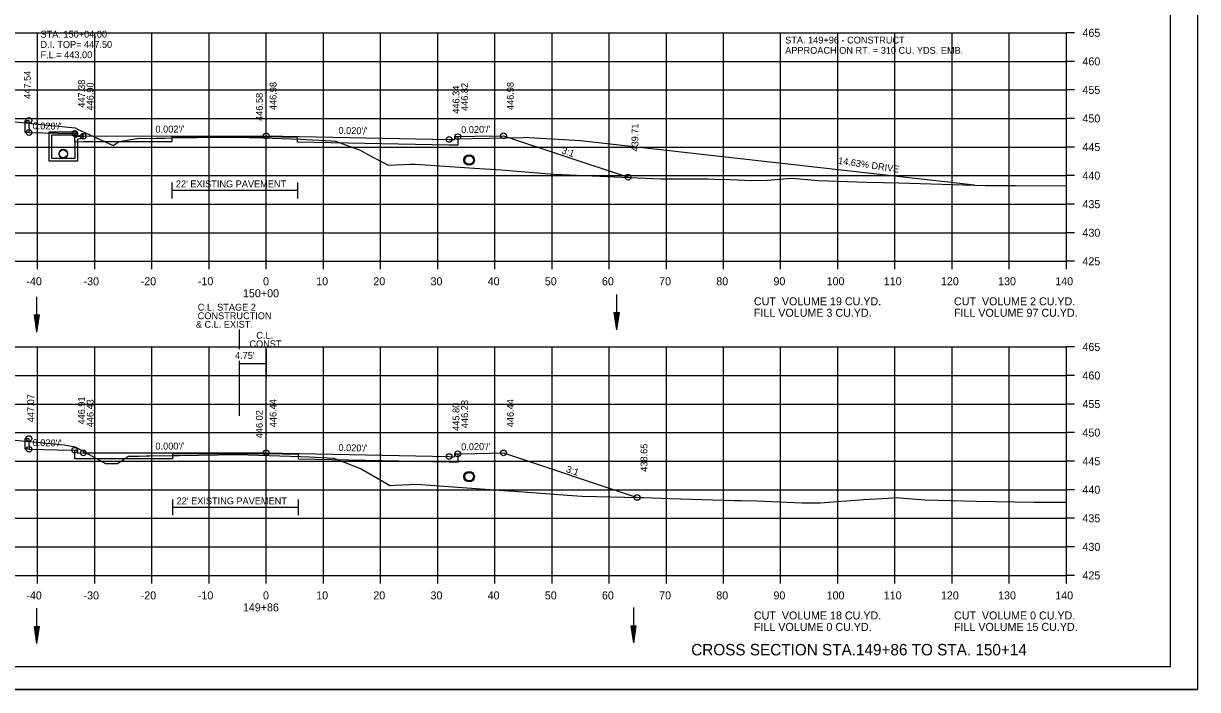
# Model space of a CAD drawing. Extents: x 1538688 to 1540766, y 656250 to 671912.
# Drawn here: x 1538815.7 to 1539021.1, y 664658.1 to 664774.7 of the extents above; entities that cross this region are included whole.
import ezdxf

# ---------------------------------------------------------------- set-up
doc = ezdxf.new("R2010")
doc.units = 0
for name, color, linetype in [('15', 7, 'Continuous'), ('16', 7, 'Continuous'), ('18', 7, 'Continuous'), ('20', 7, 'Continuous'), ('22', 7, 'Continuous'), ('26', 7, 'Continuous'), ('39', 7, 'Continuous'), ('40', 7, 'Continuous'), ('41', 7, 'Continuous'), ('42', 7, 'Continuous'), ('7', 7, 'Continuous'), ('Borings', 7, 'Continuous'), ('Default', 7, 'Continuous'), ('Horizontal Alignment', 7, 'Continuous'), ('RipRap', 7, 'Continuous'), ('Wall Heights', 7, 'Continuous')]:
    doc.layers.add(name, color=color, linetype=linetype)

msp = doc.modelspace()

# ---------------------------------------------------------------- linework, layer by layer
at = {"layer": '15'}
for p, q in [((1538817.56, 664723.66), (1538818.01, 664720.66)), ((1538817.56, 664723.66), (1538818.46, 664723.66)), ((1538817.64, 664723.66), (1538818.01, 664721.16)), ((1538817.71, 664723.66), (1538818.01, 664721.68)), ((1538817.79, 664723.66), (1538818.01, 664722.18)), ((1538817.87, 664723.66), (1538818.01, 664722.69)), ((1538817.94, 664723.66), (1538818.01, 664723.19)), ((1538818.46, 664723.66), (1538818.01, 664720.66)), ((1538818.16, 664723.66), (1538818.01, 664722.69)), ((1538818.31, 664723.66), (1538818.01, 664721.68)), ((1538818.39, 664723.66), (1538818.01, 664721.16)), ((1538818.23, 664723.66), (1538818.01, 664722.18)), ((1538818.08, 664723.66), (1538818.01, 664723.19)), ((1538919.02, 664724.07), (1538919.47, 664721.07)), ((1538919.02, 664724.07), (1538919.92, 664724.07)), ((1538919.1, 664724.07), (1538919.47, 664721.57)), ((1538919.17, 664724.07), (1538919.47, 664722.09)), ((1538919.25, 664724.07), (1538919.47, 664722.59)), ((1538919.33, 664724.07), (1538919.47, 664723.09)), ((1538919.4, 664724.07), (1538919.47, 664723.59)), ((1538919.92, 664724.07), (1538919.47, 664721.07)), ((1538919.62, 664724.07), (1538919.47, 664723.09)), ((1538919.77, 664724.07), (1538919.47, 664722.09)), ((1538919.85, 664724.07), (1538919.47, 664721.57)), ((1538919.7, 664724.07), (1538919.47, 664722.59)), ((1538919.54, 664724.07), (1538919.47, 664723.59)), ((1538817.56, 664669.12), (1538818.01, 664666.12)), ((1538817.56, 664669.12), (1538818.46, 664669.12)), ((1538817.64, 664669.12), (1538818.01, 664666.62)), ((1538817.71, 664669.12), (1538818.01, 664667.14)), ((1538817.79, 664669.12), (1538818.01, 664667.63)), ((1538817.87, 664669.12), (1538818.01, 664668.14)), ((1538817.94, 664669.12), (1538818.01, 664668.64)), ((1538818.46, 664669.12), (1538818.01, 664666.12)), ((1538818.16, 664669.12), (1538818.01, 664668.14)), ((1538818.31, 664669.12), (1538818.01, 664667.14)), ((1538818.39, 664669.12), (1538818.01, 664666.62)), ((1538818.23, 664669.12), (1538818.01, 664667.63)), ((1538818.08, 664669.12), (1538818.01, 664668.64)), ((1538921.96, 664669.26), (1538922.41, 664666.26)), ((1538921.96, 664669.26), (1538922.86, 664669.26)), ((1538922.04, 664669.26), (1538922.41, 664666.76)), ((1538922.11, 664669.26), (1538922.41, 664667.28)), ((1538922.19, 664669.26), (1538922.41, 664667.77)), ((1538922.27, 664669.26), (1538922.41, 664668.28)), ((1538922.34, 664669.26), (1538922.41, 664668.78)), ((1538922.86, 664669.26), (1538922.41, 664666.26)), ((1538922.56, 664669.26), (1538922.41, 664668.28)), ((1538922.71, 664669.26), (1538922.41, 664667.28)), ((1538922.79, 664669.26), (1538922.41, 664666.76)), ((1538922.64, 664669.26), (1538922.41, 664667.77)), ((1538922.48, 664669.26), (1538922.41, 664668.78))]:
    msp.add_line(p, q, dxfattribs=at)
at = {"layer": '16'}
for p, q in [((1538891.18, 664754.52), (1538903.17, 664754.76)), ((1538913.16, 664754.16), (1538903.17, 664754.76)), ((1538982.07, 664746.39), (1538913.16, 664754.16))]:
    msp.add_line(p, q, dxfattribs=at)
at = {"layer": '18'}
for points in [[(1538813.08, 664757.58), (1538824.73, 664756.43), (1538825.14, 664756.18), (1538831.39, 664753.32), (1538832.44, 664754.02), (1538835.97, 664754.62), (1538837.19, 664754.58), (1538838.9, 664754.63), (1538840.44, 664754.64), (1538841.72, 664754.68), (1538846.03, 664754.75), (1538852.89, 664754.8), (1538857.6, 664754.66), (1538864.17, 664754.45), (1538869.6, 664754.13), (1538870.31, 664754.07), (1538870.94, 664753.84), (1538874.6, 664752.53), (1538876.08, 664751.69), (1538879.49, 664749.9), (1538883.45, 664750.05), (1538884.24, 664750.08), (1538894.6, 664749.39), (1538899.3, 664749.07), (1538905.61, 664748.57), (1538908.58, 664748.33), (1538927.17, 664747.52), (1538927.86, 664747.51), (1538928.6, 664747.48), (1538929.93, 664747.5), (1538935.45, 664747.49), (1538936.59, 664747.45), (1538939.4, 664747.4), (1538943.08, 664747.22), (1538945.82, 664747.28), (1538948.68, 664747.51), (1538949.98, 664747.64), (1538950.82, 664747.57), (1538954.8, 664747.23), (1538963.18, 664746.94), (1538968.85, 664746.77), (1538983.93, 664746.34), (1538989.27, 664746.31), (1538998.18, 664746.26)], [(1538811.12, 664702.04), (1538822.82, 664700.91), (1538824.77, 664700.55), (1538830.09, 664697.67), (1538832.18, 664697.65), (1538834.1, 664698.91), (1538835.87, 664698.95), (1538837.15, 664699), (1538837.81, 664698.97), (1538841.79, 664699.06), (1538841.85, 664699.06), (1538843, 664699.08), (1538853, 664699.23), (1538853.21, 664699.23), (1538864.23, 664698.9), (1538865.78, 664698.81), (1538869.94, 664698.56), (1538871.81, 664697.86), (1538874.78, 664696.71), (1538878.96, 664694.33), (1538879.78, 664693.82), (1538880.67, 664693.87), (1538884.49, 664694.02), (1538900.5, 664692.89), (1538901.61, 664692.82), (1538910.89, 664692.13), (1538913.47, 664691.94), (1538923.43, 664691.7), (1538924.2, 664691.69), (1538928.78, 664691.52), (1538940.05, 664691.15), (1538941.28, 664691.17), (1538944.05, 664691.09), (1538951.87, 664690.75), (1538955.07, 664690.76), (1538962.76, 664691.36), (1538967, 664691.61), (1538968.51, 664691.69), (1538969.66, 664691.61), (1538973.48, 664691.31), (1538982.44, 664691.06), (1538992.54, 664690.89), (1538997.91, 664690.86), (1538998.18, 664690.87)]]:
    msp.add_lwpolyline(points, dxfattribs=at)
at = {"layer": '20'}
for points in [[(1538816.68, 664755.6), (1538815.98, 664755.6), (1538815.99, 664757.73), (1538816.66, 664757.73), (1538816.67, 664757.23), (1538816.68, 664755.6), (1538821.67, 664755.5), (1538824.67, 664755.44), (1538825.17, 664755.44), (1538825.18, 664754.94), (1538826.18, 664754.96), (1538858.18, 664755.04), (1538890.18, 664754.4), (1538891.18, 664754.38), (1538891.19, 664754.88), (1538891.69, 664754.88), (1538894.69, 664754.94), (1538899.69, 664755.04), (1538921.49, 664747.77)], [(1538816.68, 664700.14), (1538815.98, 664700.14), (1538815.99, 664702.01), (1538816.66, 664702.01), (1538816.67, 664701.51), (1538816.68, 664700.14), (1538821.67, 664700.04), (1538824.67, 664699.98), (1538825.17, 664699.98), (1538825.18, 664699.48), (1538826.18, 664699.5), (1538858.18, 664699.51), (1538890.18, 664698.87), (1538891.18, 664698.85), (1538891.19, 664699.35), (1538891.69, 664699.35), (1538894.69, 664699.41), (1538899.69, 664699.51), (1538923.07, 664691.71)]]:
    msp.add_lwpolyline(points, dxfattribs=at)
at = {"layer": '22'}
for p, q in [((1538718.18, 664773.06), (1538998.18, 664773.06)), ((1538818.18, 664733.06), (1538818.18, 664773.06)), ((1538828.18, 664733.06), (1538828.18, 664773.06)), ((1538838.18, 664733.06), (1538838.18, 664773.06)), ((1538848.18, 664733.06), (1538848.18, 664773.06)), ((1538858.18, 664733.06), (1538858.18, 664773.06)), ((1538868.18, 664733.06), (1538868.18, 664773.06)), ((1538878.18, 664733.06), (1538878.18, 664773.06)), ((1538888.18, 664733.06), (1538888.18, 664773.06)), ((1538898.18, 664733.06), (1538898.18, 664773.06)), ((1538908.18, 664733.06), (1538908.18, 664773.06)), ((1538918.18, 664733.06), (1538918.18, 664773.06)), ((1538928.18, 664733.06), (1538928.18, 664773.06)), ((1538938.18, 664733.06), (1538938.18, 664773.06)), ((1538948.18, 664733.06), (1538948.18, 664773.06)), ((1538958.18, 664733.06), (1538958.18, 664773.06)), ((1538968.18, 664733.06), (1538968.18, 664773.06)), ((1538978.18, 664733.06), (1538978.18, 664773.06)), ((1538988.18, 664733.06), (1538988.18, 664773.06)), ((1538998.18, 664733.06), (1538998.18, 664773.06)), ((1538718.18, 664768.06), (1538998.18, 664768.06)), ((1538718.18, 664763.06), (1538998.18, 664763.06)), ((1538718.18, 664758.06), (1538998.18, 664758.06)), ((1538718.18, 664753.06), (1538998.18, 664753.06)), ((1538718.18, 664748.06), (1538998.18, 664748.06)), ((1538718.18, 664743.06), (1538998.18, 664743.06)), ((1538718.18, 664738.06), (1538998.18, 664738.06)), ((1538718.18, 664733.06), (1538998.18, 664733.06)), ((1538718.18, 664718.06), (1538998.18, 664718.06)), ((1538818.18, 664678.06), (1538818.18, 664718.06)), ((1538828.18, 664678.06), (1538828.18, 664718.06)), ((1538838.18, 664678.06), (1538838.18, 664718.06)), ((1538848.18, 664678.06), (1538848.18, 664718.06)), ((1538858.18, 664678.06), (1538858.18, 664718.06)), ((1538868.18, 664678.06), (1538868.18, 664718.06)), ((1538878.18, 664678.06), (1538878.18, 664718.06)), ((1538888.18, 664678.06), (1538888.18, 664718.06)), ((1538898.18, 664678.06), (1538898.18, 664718.06)), ((1538908.18, 664678.06), (1538908.18, 664718.06)), ((1538918.18, 664678.06), (1538918.18, 664718.06)), ((1538928.18, 664678.06), (1538928.18, 664718.06)), ((1538938.18, 664678.06), (1538938.18, 664718.06)), ((1538948.18, 664678.06), (1538948.18, 664718.06)), ((1538958.18, 664678.06), (1538958.18, 664718.06)), ((1538968.18, 664678.06), (1538968.18, 664718.06)), ((1538978.18, 664678.06), (1538978.18, 664718.06)), ((1538988.18, 664678.06), (1538988.18, 664718.06)), ((1538998.18, 664678.06), (1538998.18, 664718.06)), ((1538718.18, 664713.06), (1538998.18, 664713.06)), ((1538718.18, 664708.06), (1538998.18, 664708.06)), ((1538718.18, 664703.06), (1538998.18, 664703.06)), ((1538718.18, 664698.06), (1538998.18, 664698.06)), ((1538718.18, 664693.06), (1538998.18, 664693.06)), ((1538718.18, 664688.06), (1538998.18, 664688.06)), ((1538718.18, 664683.06), (1538998.18, 664683.06)), ((1538718.18, 664678.06), (1538998.18, 664678.06))]:
    msp.add_line(p, q, dxfattribs=at)
at = {"layer": '26'}
msp.add_line((1538687.78, 664658.08), (1539021.11, 664658.08), dxfattribs=at)
msp.add_lwpolyline([(1538687.77, 664871.42), (1539021.11, 664871.42), (1539021.11, 664658.08), (1538687.77, 664658.08)], close=True, dxfattribs=at)
for centre, radius in [((1538816.66, 664757.73), 0.5), ((1538816.68, 664755.6), 0.5), ((1538824.67, 664755.44), 0.5), ((1538826.18, 664754.96), 0.5), ((1538858.18, 664755.04), 0.5), ((1538891.69, 664754.88), 0.5), ((1538899.69, 664755.04), 0.5), ((1538890.18, 664754.4), 0.5), ((1538893.68, 664750.79), 0.917), ((1538921.49, 664747.77), 0.5), ((1538816.66, 664702.01), 0.5), ((1538816.68, 664700.14), 0.5), ((1538824.67, 664699.98), 0.5), ((1538826.18, 664699.5), 0.5), ((1538858.18, 664699.51), 0.5), ((1538891.69, 664699.35), 0.5), ((1538899.69, 664699.51), 0.5), ((1538890.18, 664698.87), 0.5), ((1538893.68, 664695.35), 0.917), ((1538923.07, 664691.71), 0.5)]:
    msp.add_circle(centre, radius, dxfattribs=at)
at = {"layer": '39'}
for p, q in [((1538820.18, 664755.71), (1538824.93, 664755.71)), ((1538820.18, 664754.21), (1538820.18, 664755.71)), ((1538820.68, 664754.21), (1538820.68, 664755.21)), ((1538820.68, 664755.21), (1538824.68, 664755.21)), ((1538825.01, 664755.55), (1538824.68, 664755.21)), ((1538826.18, 664755.23), (1538824.68, 664754.71)), ((1538825.01, 664755.55), (1538824.93, 664755.71)), ((1538824.68, 664754.21), (1538824.68, 664754.71)), ((1538826.18, 664754.7), (1538825.18, 664754.36)), ((1538825.18, 664754.21), (1538825.18, 664754.36)), ((1538818.01, 664726.85), (1538818.01, 664720.66)), ((1538919.47, 664727.26), (1538919.47, 664721.07)), ((1538818.01, 664672.31), (1538818.01, 664666.12)), ((1538922.41, 664672.45), (1538922.41, 664666.26))]:
    msp.add_line(p, q, dxfattribs=at)
for points in [[(1538826.18, 664754.7), (1538826.18, 664755.23)], [(1538825.18, 664754.21), (1538825.18, 664750.56), (1538822.68, 664750.56), (1538820.18, 664750.56), (1538820.18, 664754.21)], [(1538824.68, 664754.21), (1538824.68, 664751.06), (1538822.68, 664751.06), (1538820.68, 664751.06), (1538820.68, 664754.21)]]:
    msp.add_lwpolyline(points, dxfattribs=at)
for centre in [(1538822.68, 664751.94), (1538822.68, 664751.91), (1538822.68, 664751.81), (1538893.68, 664750.79), (1538893.68, 664695.35)]:
    msp.add_circle(centre, 0.75, dxfattribs=at)
at = {"layer": '7'}
for p, q in [((1538841.67, 664746.83), (1538841.67, 664744.08)), ((1538863.67, 664746.83), (1538863.67, 664744.08)), ((1538863.67, 664745.45), (1538841.67, 664745.45)), ((1538841.79, 664691.33), (1538841.79, 664688.58)), ((1538863.79, 664689.95), (1538841.79, 664689.95)), ((1538863.79, 664691.33), (1538863.79, 664688.58))]:
    msp.add_line(p, q, dxfattribs=at)
at = {"layer": 'Borings'}
for p, q in [((1538998.18, 664733.06), (1538998.18, 664773.06)), ((1538999.58, 664773.06), (1538998.18, 664773.06)), ((1538999.58, 664768.06), (1538998.18, 664768.06)), ((1538999.58, 664763.06), (1538998.18, 664763.06)), ((1538999.58, 664758.06), (1538998.18, 664758.06)), ((1538999.58, 664753.06), (1538998.18, 664753.06)), ((1538999.58, 664748.06), (1538998.18, 664748.06)), ((1538999.58, 664743.06), (1538998.18, 664743.06)), ((1538999.58, 664738.06), (1538998.18, 664738.06)), ((1538718.18, 664733.06), (1538998.18, 664733.06)), ((1538818.18, 664731.66), (1538818.18, 664733.06)), ((1538828.18, 664731.66), (1538828.18, 664733.06)), ((1538838.18, 664731.66), (1538838.18, 664733.06)), ((1538848.18, 664731.66), (1538848.18, 664733.06)), ((1538858.18, 664731.66), (1538858.18, 664733.06)), ((1538868.18, 664731.66), (1538868.18, 664733.06)), ((1538878.18, 664731.66), (1538878.18, 664733.06)), ((1538888.18, 664731.66), (1538888.18, 664733.06)), ((1538898.18, 664731.66), (1538898.18, 664733.06)), ((1538908.18, 664731.66), (1538908.18, 664733.06)), ((1538918.18, 664731.66), (1538918.18, 664733.06)), ((1538928.18, 664731.66), (1538928.18, 664733.06)), ((1538938.18, 664731.66), (1538938.18, 664733.06)), ((1538948.18, 664731.66), (1538948.18, 664733.06)), ((1538958.18, 664731.66), (1538958.18, 664733.06)), ((1538968.18, 664731.66), (1538968.18, 664733.06)), ((1538978.18, 664731.66), (1538978.18, 664733.06)), ((1538988.18, 664731.66), (1538988.18, 664733.06)), ((1538998.18, 664731.66), (1538998.18, 664733.06)), ((1538999.58, 664733.06), (1538998.18, 664733.06)), ((1538998.18, 664678.06), (1538998.18, 664718.06)), ((1538999.58, 664718.06), (1538998.18, 664718.06)), ((1538999.58, 664713.06), (1538998.18, 664713.06)), ((1538999.58, 664708.06), (1538998.18, 664708.06)), ((1538999.58, 664703.06), (1538998.18, 664703.06)), ((1538999.58, 664698.06), (1538998.18, 664698.06)), ((1538999.58, 664693.06), (1538998.18, 664693.06)), ((1538999.58, 664688.06), (1538998.18, 664688.06)), ((1538999.58, 664683.06), (1538998.18, 664683.06)), ((1538718.18, 664678.06), (1538998.18, 664678.06)), ((1538818.18, 664676.66), (1538818.18, 664678.06)), ((1538828.18, 664676.66), (1538828.18, 664678.06)), ((1538838.18, 664676.66), (1538838.18, 664678.06)), ((1538848.18, 664676.66), (1538848.18, 664678.06)), ((1538858.18, 664676.66), (1538858.18, 664678.06)), ((1538868.18, 664676.66), (1538868.18, 664678.06)), ((1538878.18, 664676.66), (1538878.18, 664678.06)), ((1538888.18, 664676.66), (1538888.18, 664678.06)), ((1538898.18, 664676.66), (1538898.18, 664678.06)), ((1538908.18, 664676.66), (1538908.18, 664678.06)), ((1538918.18, 664676.66), (1538918.18, 664678.06)), ((1538928.18, 664676.66), (1538928.18, 664678.06)), ((1538938.18, 664676.66), (1538938.18, 664678.06)), ((1538948.18, 664676.66), (1538948.18, 664678.06)), ((1538958.18, 664676.66), (1538958.18, 664678.06)), ((1538968.18, 664676.66), (1538968.18, 664678.06)), ((1538978.18, 664676.66), (1538978.18, 664678.06)), ((1538988.18, 664676.66), (1538988.18, 664678.06)), ((1538998.18, 664676.66), (1538998.18, 664678.06)), ((1538999.58, 664678.06), (1538998.18, 664678.06))]:
    msp.add_line(p, q, dxfattribs=at)
at = {"layer": 'Default'}
for p, q in [((1538853.43, 664721.13), (1538853.43, 664717.65)), ((1538858.18, 664717.61), (1538858.18, 664712.61)), ((1538853.43, 664715.64), (1538853.43, 664705.99)), ((1538858.18, 664715.11), (1538853.43, 664715.11))]:
    msp.add_line(p, q, dxfattribs=at)
at = {"layer": 'RipRap'}
for q in [(1539016.36, 664867.52), (1538700.18, 664662.06)]:
    msp.add_line((1539016.36, 664662.06), q, dxfattribs=at)
at = {"layer": 'Wall Heights'}
for points in [[(1538891.69, 664754.88), (1538891.69, 664753.38), (1538890.18, 664753.4), (1538863.68, 664753.93), (1538863.68, 664754.76), (1538858.18, 664754.87), (1538841.68, 664754.83), (1538841.68, 664754), (1538826.18, 664753.96), (1538824.67, 664753.94), (1538824.67, 664755.44)], [(1538891.69, 664699.35), (1538891.69, 664697.85), (1538890.18, 664697.87), (1538863.8, 664698.4), (1538863.8, 664699.23), (1538858.18, 664699.34), (1538841.8, 664699.33), (1538841.8, 664698.5), (1538826.18, 664698.5), (1538824.67, 664698.48), (1538824.67, 664699.98)]]:
    msp.add_lwpolyline(points, dxfattribs=at)

# ---------------------------------------------------------------- texts
at = {"layer": '15'}
msp.add_text('CROSS SECTION STA.149+86 TO STA. 150+14', height=2, dxfattribs=at).set_placement((1538932.53, 664664.06))
at = {"layer": '16'}
msp.add_text('14.63% DRIVE', height=1.2, rotation=351.676, dxfattribs=at).set_placement((1538958.17, 664750.12))
at = {"layer": '40'}
for s, p in [('STA. 150+04.00', (1538818.69, 664772.22)), ('D.I. TOP= 447.50', (1538818.69, 664770.42)), ('F.L.= 443.00', (1538818.69, 664768.62))]:
    msp.add_text(s, height=1.2, dxfattribs=at).set_placement(p)
at = {"layer": '41'}
for s, p in [('447.54', (1538816.99, 664761.51)), ('447.38', (1538826.47, 664759.94)), ('446.90', (1538827.98, 664759.46)), ('446.98', (1538859.98, 664759.54)), ('446.34', (1538891.98, 664758.9)), ('446.82', (1538893.49, 664759.38)), ('446.98', (1538901.49, 664759.54)), ('446.58', (1538857.58, 664757.64)), ('439.71', (1538923.29, 664752.27)), ('447.07', (1538817.59, 664704.88)), ('446.91', (1538826.47, 664704.48)), ('446.43', (1538827.98, 664704)), ('446.44', (1538859.98, 664704.01)), ('445.80', (1538891.98, 664703.37)), ('446.28', (1538893.49, 664703.85)), ('446.44', (1538901.49, 664704.01)), ('446.02', (1538857.58, 664702.08)), ('438.65', (1538924.87, 664696.21))]:
    msp.add_text(s, height=1.2, rotation=90, dxfattribs=at).set_placement(p)
at = {"layer": '42'}
for s, rotation, p in [("0.020'/'", 358.8542, (1538817.3, 664756.19)), ("0.002'/'", 0.1349, (1538838.8, 664755.59)), ("0.020'/'", 358.8542, (1538870.81, 664755.39)), ("0.020'/'", 1.1458, (1538892.3, 664755.49)), ('3:1', 341.5651, (1538909.75, 664751.98)), ("0.020'/'", 358.8542, (1538817.3, 664700.72)), ("0.000'/'", 0.0161, (1538838.8, 664700.1)), ("0.020'/'", 358.8542, (1538870.81, 664699.85)), ("0.020'/'", 1.1458, (1538892.3, 664699.96)), ('3:1', 341.5651, (1538910.54, 664696.18))]:
    msp.add_text(s, height=1.2, rotation=rotation, dxfattribs=at).set_placement(p)
at = {"layer": '7'}
for s, p in [('STA. 149+96 - CONSTRUCT', (1538948.97, 664771.19)), ('APPROACH ON RT. = 310 CU. YDS. EMB.', (1538948.97, 664769.39)), ("22' EXISTING PAVEMENT", (1538842.37, 664746.01)), ("22' EXISTING PAVEMENT", (1538842.5, 664690.51))]:
    msp.add_text(s, height=1.2, dxfattribs=at).set_placement(p)
at = {"layer": 'Default'}
for s, p in [('C.L. STAGE 2', (1538846.2, 664724.42)), ('& C.L. EXIST.', (1538845.87, 664721.42)), ('CONSTRUCTION', (1538846.19, 664722.92)), ('C.L.', (1538856.44, 664719.5)), ('CONST.', (1538855.24, 664718)), ("4.75'", (1538852.72, 664715.97))]:
    msp.add_text(s, height=1.2, dxfattribs=at).set_placement(p)
at = {"layer": 'Horizontal Alignment'}
for s, p in [('465', (1539000.98, 664772.36)), ('460', (1539000.98, 664767.36)), ('455', (1539000.98, 664762.36)), ('450', (1539000.98, 664757.36)), ('445', (1539000.98, 664752.36)), ('440', (1539000.98, 664747.36)), ('435', (1539000.98, 664742.36)), ('430', (1539000.98, 664737.36)), ('425', (1539000.98, 664732.36)), ('-40', (1538816.22, 664728.86)), ('-30', (1538826.22, 664728.86)), ('-20', (1538836.22, 664728.86)), ('-10', (1538846.22, 664728.86)), ('0', (1538857.62, 664728.86)), ('10', (1538866.92, 664728.86)), ('20', (1538876.92, 664728.86)), ('30', (1538886.92, 664728.86)), ('40', (1538896.92, 664728.86)), ('50', (1538906.92, 664728.86)), ('60', (1538916.92, 664728.86)), ('70', (1538926.92, 664728.86)), ('80', (1538936.92, 664728.86)), ('90', (1538946.92, 664728.86)), ('100', (1538956.22, 664728.86)), ('110', (1538966.22, 664728.86)), ('120', (1538976.22, 664728.86)), ('130', (1538986.22, 664728.86)), ('140', (1538996.22, 664728.86)), ('150+00', (1538854.12, 664726.76)), ('CUT  VOLUME 19 CU.YD.', (1538943.5, 664725.35)), ('CUT  VOLUME 2 CU.YD.', (1538978.5, 664725.35)), ('FILL VOLUME 3 CU.YD.', (1538943.5, 664723.35)), ('FILL VOLUME 97 CU.YD.', (1538978.5, 664723.35)), ('465', (1539000.98, 664717.36)), ('460', (1539000.98, 664712.36)), ('455', (1539000.98, 664707.36)), ('450', (1539000.98, 664702.36)), ('445', (1539000.98, 664697.36)), ('440', (1539000.98, 664692.36)), ('435', (1539000.98, 664687.36)), ('430', (1539000.98, 664682.36)), ('425', (1539000.98, 664677.36)), ('-40', (1538816.22, 664673.86)), ('-30', (1538826.22, 664673.86)), ('-20', (1538836.22, 664673.86)), ('-10', (1538846.22, 664673.86)), ('0', (1538857.62, 664673.86)), ('10', (1538866.92, 664673.86)), ('20', (1538876.92, 664673.86)), ('30', (1538886.92, 664673.86)), ('40', (1538896.92, 664673.86)), ('50', (1538906.92, 664673.86)), ('60', (1538916.92, 664673.86)), ('70', (1538926.92, 664673.86)), ('80', (1538936.92, 664673.86)), ('90', (1538946.92, 664673.86)), ('100', (1538956.22, 664673.86)), ('110', (1538966.22, 664673.86)), ('120', (1538976.22, 664673.86)), ('130', (1538986.22, 664673.86)), ('140', (1538996.22, 664673.86)), ('149+86', (1538854.1, 664671.76)), ('CUT  VOLUME 18 CU.YD.', (1538943.5, 664670.35)), ('CUT  VOLUME 0 CU.YD.', (1538978.5, 664670.35)), ('FILL VOLUME 0 CU.YD.', (1538943.5, 664668.35)), ('FILL VOLUME 15 CU.YD.', (1538978.5, 664668.35))]:
    msp.add_text(s, height=1.4, dxfattribs=at).set_placement(p)

doc.saveas('drawing.dxf')
